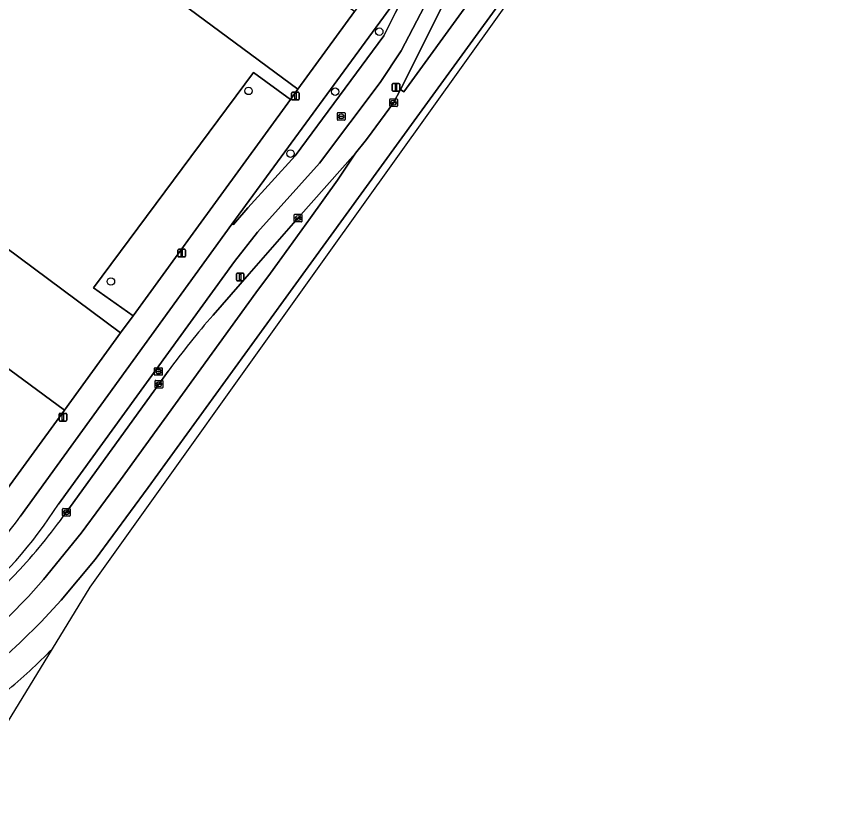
# Model space of a CAD drawing. Extents: x 159674 to 160531, y 382172 to 382904.
# Drawn here: x 160140.5 to 160248.5, y 382222.3 to 382324.9 of the extents above; entities that cross this region are included whole.
import ezdxf

# ---------------------------------------------------------------- set-up
doc = ezdxf.new("R2010")
doc.units = 0
for name, color, linetype in [('IMGEO_Berm_groen', 7, 'Continuous'), ('IMGEO_Boom', 7, 'Continuous'), ('IMGEO_Erf', 7, 'Continuous'), ('IMGEO_Fietspad_gesloten', 7, 'Continuous'), ('IMGEO_Groenvoorziening', 7, 'Continuous'), ('IMGEO_Kolk', 7, 'Continuous'), ('IMGEO_Lichtmast', 7, 'Continuous'), ('IMGEO_OVBaan_gesloten', 7, 'Continuous'), ('IMGEO_Rijbaan_lokaal_gesloten', 7, 'Continuous'), ('IMGEO_Rioolput', 7, 'Continuous'), ('IMGEO_Voetpad_open', 7, 'Continuous')]:
    doc.layers.add(name, color=color, linetype=linetype)

msp = doc.modelspace()

# ---------------------------------------------------------------- linework, layer by layer
at = {"layer": 'IMGEO_Berm_groen'}
for points in [[(160184.82, 382306.97), (160186.08, 382308.56), (160186.38, 382308.97), (160189.8, 382313.6), (160190.7, 382315.34), (160196.89, 382327.7), (160195.36, 382328.8), (160193.86, 382326.22), (160190.81, 382320.38), (160188.07, 382316.23), (160180.11, 382305.69), (160172.02, 382296.67), (160168.97, 382292.83), (160145.96, 382261.05)], [(160166.18, 382285.8), (160170.91, 382291.19), (160177.34, 382298.51), (160184.82, 382306.97)], [(160146.97, 382259.96), (160159.02, 382276.62), (160160.32, 382278.44)], [(160128.96, 382241.53), (160130.08, 382242.47), (160134.53, 382246.21), (160138.51, 382250), (160140.47, 382252.03)], [(160133, 382222.25), (160145.17, 382242.12)]]:
    msp.add_lwpolyline(points, dxfattribs=at)
for centre, radius, start, end in [((160244.84, 382217.06), 104.46, 138.8458, 144.0095), ((160097.08, 382292.1), 57.91, 290.9305, 327.5781), ((160088.89, 382300.93), 71.07, 316.5287, 324.8005), ((160088.22, 382297.61), 79.51, 309.7626, 315.7427)]:
    msp.add_arc(centre, radius, start, end, dxfattribs=at)
at = {"layer": 'IMGEO_Boom'}
for centre in [(160187.93, 382322.9), (160170.83, 382315.14), (160182.16, 382315.04), (160176.32, 382306.93), (160152.82, 382290.19)]:
    msp.add_circle(centre, 0.489, dxfattribs=at)
at = {"layer": 'IMGEO_Erf'}
msp.add_lwpolyline([(160094.49, 382291.13), (160137.03, 382260.02), (160146.74, 382273.36), (160097.48, 382309.69)], dxfattribs=at)
at = {"layer": 'IMGEO_Fietspad_gesloten'}
for points in [[(160217.4, 382356.67), (160222.36, 382363.52), (160224.13, 382365.95), (160243.25, 382392.34), (160243.32, 382392.44), (160245.56, 382395.65), (160246.52, 382397.05), (160244.54, 382399.32), (160240.85, 382394.23), (160216.21, 382360.24), (160214.32, 382357.8), (160210.68, 382353.74), (160206.11, 382349.05), (160205.29, 382347.97), (160193.02, 382331.03), (160190.05, 382325.39), (160188.54, 382322.34), (160176.95, 382306.66), (160170.73, 382299.84), (160168.85, 382297.65), (160168.66, 382297.7), (160140.99, 382259.47)], [(160145.96, 382261.05), (160168.97, 382292.83), (160172.02, 382296.67), (160180.11, 382305.69), (160188.07, 382316.23), (160190.81, 382320.38), (160193.86, 382326.22), (160195.36, 382328.8), (160208.57, 382347.23)]]:
    msp.add_lwpolyline(points, dxfattribs=at)
for centre, radius, start, end in [((160097.08, 382292.1), 57.91, 290.9305, 327.5781), ((160098.43, 382290.05), 52.41, 314.5868, 324.303)]:
    msp.add_arc(centre, radius, start, end, dxfattribs=at)
at = {"layer": 'IMGEO_Groenvoorziening'}
for points in [[(160177.3, 382315.36), (160184.7, 382325.53), (160177.39, 382330.66), (160178.05, 382331.68), (160131.13, 382365.86), (160123.81, 382355.79), (160133.77, 382348.39), (160133.4, 382347.85)], [(160168.85, 382297.65), (160170.73, 382299.84), (160176.95, 382306.66), (160188.54, 382322.34), (160190.05, 382325.39), (160193.02, 382331.03), (160168.66, 382297.7)], [(160163.58, 382296.51), (160176.31, 382314), (160171.49, 382317.53), (160150.54, 382289.38), (160155.71, 382285.69)]]:
    msp.add_lwpolyline(points, close=True, dxfattribs=at)
for points in [[(160099.3, 382324.23), (160154.09, 382283.47), (160155.71, 382285.69), (160150.54, 382289.38), (160171.49, 382317.53), (160176.31, 382314), (160177.3, 382315.36), (160133.4, 382347.85)], [(160154.09, 382283.47), (160099.3, 382324.23)], [(160091.16, 382320.51), (160100.08, 382313.06), (160097.48, 382309.69), (160146.74, 382273.36)], [(160146.74, 382273.36), (160154.09, 382283.47)]]:
    msp.add_lwpolyline(points, dxfattribs=at)
at = {"layer": 'IMGEO_Kolk'}
for p, q in [((160189.3, 382313.17), (160189.3, 382314.03)), ((160189.38, 382314.1), (160190.23, 382314.1)), ((160189.56, 382313.59), (160189.56, 382313.61)), ((160189.6, 382313.64), (160190, 382313.64)), ((160190, 382313.56), (160189.6, 382313.56)), ((160189.79, 382313.88), (160189.82, 382313.88)), ((160189.81, 382313.32), (160189.79, 382313.32)), ((160190.05, 382313.61), (160190.05, 382313.59)), ((160190.3, 382314.03), (160190.3, 382313.17)), ((160190.23, 382313.1), (160189.38, 382313.1)), ((160176.82, 382298.06), (160176.82, 382298.91)), ((160176.89, 382298.99), (160177.75, 382298.99)), ((160177.08, 382298.48), (160177.08, 382298.49)), ((160177.12, 382298.53), (160177.52, 382298.53)), ((160177.51, 382298.44), (160177.12, 382298.44)), ((160177.33, 382298.21), (160177.3, 382298.21)), ((160177.31, 382298.77), (160177.33, 382298.77)), ((160177.56, 382298.49), (160177.56, 382298.48)), ((160177.82, 382298.91), (160177.82, 382298.06)), ((160177.75, 382297.99), (160176.89, 382297.99)), ((160158.6, 382276.32), (160158.6, 382277.17)), ((160158.68, 382277.24), (160159.53, 382277.24)), ((160158.86, 382276.74), (160158.86, 382276.75)), ((160159.3, 382276.7), (160158.9, 382276.7)), ((160158.91, 382276.79), (160159.3, 382276.79)), ((160159.09, 382277.02), (160159.12, 382277.02)), ((160159.35, 382276.75), (160159.35, 382276.74)), ((160159.6, 382277.17), (160159.6, 382276.32)), ((160159.53, 382276.24), (160158.68, 382276.24)), ((160159.11, 382276.46), (160159.09, 382276.46)), ((160146.5, 382259.55), (160146.5, 382260.4)), ((160146.57, 382260.48), (160147.42, 382260.48)), ((160147.5, 382260.4), (160147.5, 382259.55)), ((160147.42, 382259.48), (160146.57, 382259.48)), ((160146.76, 382259.97), (160146.76, 382259.98)), ((160146.8, 382260.02), (160147.2, 382260.02)), ((160147.19, 382259.93), (160146.8, 382259.93)), ((160147.01, 382259.7), (160146.98, 382259.7)), ((160146.99, 382260.26), (160147.01, 382260.26)), ((160147.24, 382259.98), (160147.24, 382259.97))]:
    msp.add_line(p, q, dxfattribs=at)
for points in [[(160189.3, 382313.17), (160189.3, 382314.03)], [(160189.38, 382314.1), (160190.23, 382314.1)], [(160190.3, 382314.03), (160190.3, 382313.17)], [(160190.23, 382313.1), (160189.38, 382313.1)], [(160176.82, 382298.06), (160176.82, 382298.91)], [(160176.89, 382298.99), (160177.75, 382298.99)], [(160177.82, 382298.91), (160177.82, 382298.06)], [(160177.75, 382297.99), (160176.89, 382297.99)], [(160158.6, 382276.32), (160158.6, 382277.17)], [(160158.68, 382277.24), (160159.53, 382277.24)], [(160159.6, 382277.17), (160159.6, 382276.32)], [(160159.53, 382276.24), (160158.68, 382276.24)], [(160146.5, 382259.55), (160146.5, 382260.4)], [(160146.57, 382260.48), (160147.42, 382260.48)], [(160147.5, 382260.4), (160147.5, 382259.55)], [(160147.42, 382259.48), (160146.57, 382259.48)]]:
    msp.add_lwpolyline(points, dxfattribs=at)
for centre, radius, start, end in [((160189.38, 382314.02), 0.0765, 91.552, 178.448), ((160189.38, 382314.02), 0.0765, 91.552, 178.448), ((160189.6, 382313.6), 0.0403, 85.8775, 175.7526), ((160189.6, 382313.59), 0.0366, 178.938, 274.7102), ((160190.01, 382313.6), 0.0386, 1.7309, 96.639), ((160190, 382313.6), 0.043, 264.8664, 352.4533), ((160190.23, 382314.02), 0.0765, 1.552, 88.448), ((160190.23, 382314.02), 0.0765, 1.552, 88.448), ((160189.38, 382313.17), 0.0765, 181.552, 268.448), ((160189.38, 382313.17), 0.0765, 181.552, 268.448), ((160190.23, 382313.17), 0.0765, 271.552, 358.448), ((160190.23, 382313.17), 0.0765, 271.552, 358.448), ((160176.89, 382298.91), 0.0765, 91.552, 178.448), ((160176.89, 382298.91), 0.0765, 91.552, 178.448), ((160177.12, 382298.49), 0.0403, 85.8775, 175.7526), ((160177.11, 382298.48), 0.0366, 178.938, 274.7102), ((160177.52, 382298.49), 0.043, 264.8664, 352.4533), ((160177.52, 382298.49), 0.0386, 1.7309, 96.639), ((160177.74, 382298.91), 0.0765, 1.552, 88.448), ((160177.74, 382298.91), 0.0765, 1.552, 88.448), ((160176.89, 382298.06), 0.0765, 181.552, 268.448), ((160176.89, 382298.06), 0.0765, 181.552, 268.448), ((160177.74, 382298.06), 0.0765, 271.552, 358.448), ((160177.74, 382298.06), 0.0765, 271.552, 358.448), ((160158.68, 382277.17), 0.0765, 91.552, 178.448), ((160158.68, 382277.17), 0.0765, 91.552, 178.448), ((160158.9, 382276.75), 0.0403, 85.8775, 175.7526), ((160158.9, 382276.74), 0.0366, 178.938, 274.7102), ((160159.31, 382276.75), 0.0386, 1.7309, 96.639), ((160159.3, 382276.74), 0.043, 264.8664, 352.4533), ((160159.53, 382277.17), 0.0765, 1.552, 88.448), ((160159.53, 382277.17), 0.0765, 1.552, 88.448), ((160158.68, 382276.32), 0.0765, 181.552, 268.448), ((160158.68, 382276.32), 0.0765, 181.552, 268.448), ((160159.53, 382276.32), 0.0765, 271.552, 358.448), ((160159.53, 382276.32), 0.0765, 271.552, 358.448), ((160146.57, 382260.4), 0.0765, 91.552, 178.448), ((160146.57, 382260.4), 0.0765, 91.552, 178.448), ((160147.42, 382260.4), 0.0765, 1.552, 88.448), ((160147.42, 382260.4), 0.0765, 1.552, 88.448), ((160146.57, 382259.55), 0.0765, 181.552, 268.448), ((160146.57, 382259.55), 0.0765, 181.552, 268.448), ((160146.8, 382259.98), 0.0403, 85.8775, 175.7526), ((160146.79, 382259.97), 0.0366, 178.938, 274.7102), ((160147.2, 382259.98), 0.043, 264.8664, 352.4533), ((160147.2, 382259.98), 0.0386, 1.7309, 96.639), ((160147.42, 382259.55), 0.0765, 271.552, 358.448), ((160147.42, 382259.55), 0.0765, 271.552, 358.448)]:
    msp.add_arc(centre, radius, start, end, dxfattribs=at)
for centre, major_axis, ratio, start_param, end_param in [((160189.79, 382313.6), (-0.387, 0.002), 0.722429, 4.712389, 7.853982), ((160189.81, 382313.6), (-0.39, 0.002), 0.717154, 1.570796, 4.712389), ((160177.31, 382298.49), (-0.387, 0.002), 0.722429, 4.712389, 7.853982), ((160177.33, 382298.49), (-0.39, 0.002), 0.717154, 1.570796, 4.712389), ((160159.09, 382276.74), (-0.387, 0.002), 0.722429, 4.712389, 7.853982), ((160159.11, 382276.74), (-0.39, 0.002), 0.717154, 1.570796, 4.712389), ((160146.98, 382259.98), (-0.387, 0.002), 0.722429, 4.712389, 7.853982), ((160147.01, 382259.98), (-0.39, 0.002), 0.717154, 1.570796, 4.712389)]:
    msp.add_ellipse(centre, major_axis=major_axis, ratio=ratio, start_param=start_param, end_param=end_param, dxfattribs=at)
at = {"layer": 'IMGEO_Lichtmast'}
for p, q in [((160189.62, 382315.21), (160189.62, 382316.01)), ((160189.62, 382316.01), (160189.62, 382315.21)), ((160189.72, 382316.11), (160190.51, 382316.11)), ((160190.51, 382316.11), (160189.72, 382316.11)), ((160190.61, 382316.01), (160190.61, 382315.21)), ((160190.61, 382315.21), (160190.61, 382316.01)), ((160176.47, 382314.06), (160176.47, 382314.86)), ((160176.47, 382314.86), (160176.47, 382314.06)), ((160176.57, 382314.96), (160177.36, 382314.96)), ((160177.36, 382314.96), (160176.57, 382314.96)), ((160177.46, 382314.86), (160177.46, 382314.06)), ((160177.46, 382314.06), (160177.46, 382314.86)), ((160190.51, 382315.11), (160189.72, 382315.11)), ((160189.72, 382315.11), (160190.51, 382315.11)), ((160177.36, 382313.96), (160176.57, 382313.96)), ((160176.57, 382313.96), (160177.36, 382313.96)), ((160161.59, 382293.51), (160161.59, 382294.31)), ((160161.59, 382294.31), (160161.59, 382293.51)), ((160161.69, 382294.41), (160162.48, 382294.41)), ((160162.48, 382294.41), (160161.69, 382294.41)), ((160162.58, 382294.31), (160162.58, 382293.51)), ((160162.58, 382293.51), (160162.58, 382294.31)), ((160162.48, 382293.41), (160161.69, 382293.41)), ((160161.69, 382293.41), (160162.48, 382293.41)), ((160169.24, 382290.39), (160169.24, 382291.19)), ((160169.24, 382291.19), (160169.24, 382290.39)), ((160169.34, 382291.29), (160170.12, 382291.29)), ((160170.12, 382291.29), (160169.34, 382291.29)), ((160170.22, 382291.19), (160170.22, 382290.39)), ((160170.22, 382290.39), (160170.22, 382291.19)), ((160170.12, 382290.29), (160169.34, 382290.29)), ((160169.34, 382290.29), (160170.12, 382290.29)), ((160146.04, 382272.02), (160146.04, 382272.82)), ((160146.04, 382272.82), (160146.04, 382272.02)), ((160146.14, 382272.92), (160146.93, 382272.92)), ((160146.93, 382272.92), (160146.14, 382272.92)), ((160147.03, 382272.82), (160147.03, 382272.02)), ((160147.03, 382272.02), (160147.03, 382272.82)), ((160146.93, 382271.92), (160146.14, 382271.92)), ((160146.14, 382271.92), (160146.93, 382271.92))]:
    msp.add_line(p, q, dxfattribs=at)
for points in [[(160190.04, 382315.99), (160190.19, 382315.99), (160190.19, 382315.24), (160190.04, 382315.24), (160190.04, 382315.99)], [(160176.89, 382314.83), (160177.04, 382314.83), (160177.04, 382314.08), (160176.89, 382314.08), (160176.89, 382314.83)], [(160162.01, 382294.28), (160162.16, 382294.28), (160162.16, 382293.53), (160162.01, 382293.53), (160162.01, 382294.28)], [(160169.65, 382291.16), (160169.81, 382291.16), (160169.81, 382290.41), (160169.65, 382290.41), (160169.65, 382291.16)], [(160146.46, 382272.8), (160146.61, 382272.8), (160146.61, 382272.05), (160146.46, 382272.05), (160146.46, 382272.8)]]:
    msp.add_lwpolyline(points, dxfattribs=at)
for centre, start, end in [((160189.72, 382316.01), 90, 180), ((160189.72, 382316.01), 90, 180), ((160190.51, 382316.01), 0, 90), ((160190.51, 382316.01), 360, 90), ((160176.57, 382314.86), 90, 180), ((160176.57, 382314.86), 90, 180), ((160177.36, 382314.86), 0, 90), ((160177.36, 382314.86), 360, 90), ((160189.72, 382315.21), 180, 270), ((160189.72, 382315.21), 180, 270), ((160190.51, 382315.21), 270, 0), ((160190.51, 382315.21), 270, 0), ((160176.57, 382314.06), 180, 270), ((160176.57, 382314.06), 180, 270), ((160177.36, 382314.06), 270, 0), ((160177.36, 382314.06), 270, 0), ((160161.69, 382294.31), 90, 180), ((160161.69, 382294.31), 90, 180), ((160162.48, 382294.31), 0, 90), ((160162.48, 382294.31), 360, 90), ((160161.69, 382293.51), 180, 270), ((160161.69, 382293.51), 180, 270), ((160162.48, 382293.51), 270, 0), ((160162.48, 382293.51), 270, 0), ((160169.34, 382291.19), 90, 180), ((160169.34, 382291.19), 90, 180), ((160170.12, 382291.19), 0, 90), ((160170.12, 382291.19), 360, 90), ((160169.34, 382290.39), 180, 270), ((160169.34, 382290.39), 180, 270), ((160170.12, 382290.39), 270, 0), ((160170.12, 382290.39), 270, 0), ((160146.14, 382272.82), 90, 180), ((160146.14, 382272.82), 90, 180), ((160146.93, 382272.82), 0, 90), ((160146.93, 382272.82), 360, 90), ((160146.14, 382272.02), 180, 270), ((160146.14, 382272.02), 180, 270), ((160146.93, 382272.02), 270, 0), ((160146.93, 382272.02), 270, 0)]:
    msp.add_arc(centre, 0.1, start, end, dxfattribs=at)
at = {"layer": 'IMGEO_OVBaan_gesloten'}
msp.add_lwpolyline([(160207.98, 382338.24), (160220.45, 382356.14), (160220.08, 382356.5), (160210.15, 382346.14), (160199.37, 382331.14), (160196.89, 382327.7), (160190.7, 382315.34), (160191.14, 382315.03)], close=True, dxfattribs=at)
at = {"layer": 'IMGEO_Rijbaan_lokaal_gesloten'}
for points in [[(160145.17, 382242.12), (160150.12, 382250.19), (160180.96, 382293.38), (160248.55, 382388), (160246.92, 382389.2), (160242.35, 382382.46), (160231.46, 382366.11), (160220.34, 382349.92), (160215.82, 382343.51), (160210.76, 382336.42), (160192.84, 382311.7), (160176.65, 382289.39), (160157.71, 382263.24), (160150.74, 382253.78), (160146.32, 382248.47), (160143.7, 382245.65), (160140.93, 382242.92), (160138.05, 382240.3), (160135.11, 382237.83), (160132.08, 382235.52), (160128.89, 382233.24), (160124.92, 382230.6), (160123.89, 382229.98), (160126.87, 382227.76)], [(160207.98, 382338.24), (160191.14, 382315.03), (160190.7, 382315.34), (160189.8, 382313.6), (160186.38, 382308.97), (160186.08, 382308.56), (160184.82, 382306.97), (160182.45, 382303.44), (160178.92, 382298.52), (160176.08, 382294.61), (160173.7, 382291.3), (160171.79, 382288.69), (160154.09, 382264.23), (160148.91, 382257.24), (160144.02, 382251.19), (160142.02, 382248.97), (160139.32, 382246.21)], [(160138.05, 382240.3), (160140.93, 382242.92), (160143.7, 382245.65), (160146.32, 382248.47), (160150.74, 382253.78), (160157.71, 382263.24), (160176.65, 382289.39), (160192.84, 382311.7), (160210.76, 382336.42)], [(160117.96, 382234.39), (160120.86, 382232.23), (160121.91, 382232.86), (160124.79, 382234.71), (160126.6, 382235.91), (160129.99, 382238.31), (160133.55, 382241.04), (160136.5, 382243.54), (160139.32, 382246.21), (160142.02, 382248.97), (160144.02, 382251.19), (160148.91, 382257.24), (160154.09, 382264.23), (160171.79, 382288.69), (160173.7, 382291.3), (160176.08, 382294.61), (160178.92, 382298.52), (160182.45, 382303.44), (160184.82, 382306.97)], [(160184.82, 382306.97), (160177.34, 382298.51), (160170.91, 382291.19), (160166.18, 382285.8)], [(160160.32, 382278.44), (160159.02, 382276.62), (160146.97, 382259.96)], [(160140.47, 382252.03), (160138.51, 382250), (160134.53, 382246.21), (160130.08, 382242.47), (160128.96, 382241.53)]]:
    msp.add_lwpolyline(points, dxfattribs=at)
for centre, radius, start, end in [((160244.84, 382217.06), 104.46, 138.8458, 144.0095), ((160088.89, 382300.93), 71.07, 316.5287, 324.8005), ((160088.22, 382297.61), 79.51, 309.7626, 315.7427)]:
    msp.add_arc(centre, radius, start, end, dxfattribs=at)
at = {"layer": 'IMGEO_Rioolput'}
for p, q in [((160182.46, 382311.38), (160182.46, 382312.23)), ((160182.53, 382312.3), (160183.38, 382312.3)), ((160183.46, 382312.23), (160183.46, 382311.38)), ((160183.38, 382311.3), (160182.53, 382311.3)), ((160182.72, 382311.8), (160182.72, 382311.81)), ((160182.76, 382311.85), (160183.16, 382311.85)), ((160183.15, 382311.76), (160182.76, 382311.76)), ((160182.97, 382311.52), (160182.94, 382311.52)), ((160182.95, 382312.08), (160182.97, 382312.08)), ((160183.2, 382311.81), (160183.2, 382311.8)), ((160158.53, 382277.98), (160158.53, 382278.83)), ((160158.61, 382278.91), (160159.46, 382278.91)), ((160159.02, 382278.69), (160159.05, 382278.69)), ((160159.53, 382278.83), (160159.53, 382277.98)), ((160159.46, 382277.91), (160158.61, 382277.91)), ((160158.79, 382278.4), (160158.79, 382278.41)), ((160159.23, 382278.36), (160158.83, 382278.36)), ((160158.84, 382278.45), (160159.23, 382278.45)), ((160159.04, 382278.13), (160159.02, 382278.13)), ((160159.28, 382278.41), (160159.28, 382278.4))]:
    msp.add_line(p, q, dxfattribs=at)
for points in [[(160182.46, 382311.38), (160182.46, 382312.23)], [(160182.53, 382312.3), (160183.38, 382312.3)], [(160183.46, 382312.23), (160183.46, 382311.38)], [(160183.38, 382311.3), (160182.53, 382311.3)], [(160158.53, 382277.98), (160158.53, 382278.83)], [(160158.61, 382278.91), (160159.46, 382278.91)], [(160159.53, 382278.83), (160159.53, 382277.98)], [(160159.46, 382277.91), (160158.61, 382277.91)]]:
    msp.add_lwpolyline(points, dxfattribs=at)
for centre, radius, start, end in [((160182.53, 382312.23), 0.0765, 91.552, 178.448), ((160182.53, 382312.23), 0.0765, 91.552, 178.448), ((160183.38, 382312.23), 0.0765, 1.552, 88.448), ((160183.38, 382312.23), 0.0765, 1.552, 88.448), ((160182.53, 382311.38), 0.0765, 181.552, 268.448), ((160182.53, 382311.38), 0.0765, 181.552, 268.448), ((160182.76, 382311.81), 0.0403, 85.8775, 175.7526), ((160182.75, 382311.8), 0.0366, 178.938, 274.7102), ((160183.16, 382311.8), 0.043, 264.8664, 352.4533), ((160183.16, 382311.81), 0.0386, 1.7309, 96.639), ((160183.38, 382311.38), 0.0765, 271.552, 358.448), ((160183.38, 382311.38), 0.0765, 271.552, 358.448), ((160158.61, 382278.83), 0.0765, 91.552, 178.448), ((160158.61, 382278.83), 0.0765, 91.552, 178.448), ((160159.46, 382278.83), 0.0765, 1.552, 88.448), ((160159.46, 382278.83), 0.0765, 1.552, 88.448), ((160158.61, 382277.98), 0.0765, 181.552, 268.448), ((160158.61, 382277.98), 0.0765, 181.552, 268.448), ((160158.83, 382278.41), 0.0403, 85.8775, 175.7526), ((160158.83, 382278.4), 0.0366, 178.938, 274.7102), ((160159.24, 382278.41), 0.0386, 1.7309, 96.639), ((160159.23, 382278.41), 0.043, 264.8664, 352.4533), ((160159.46, 382277.98), 0.0765, 271.552, 358.448), ((160159.46, 382277.98), 0.0765, 271.552, 358.448)]:
    msp.add_arc(centre, radius, start, end, dxfattribs=at)
for centre, major_axis, ratio, start_param, end_param in [((160182.94, 382311.8), (-0.387, 0.002), 0.722429, 4.712389, 7.853982), ((160182.97, 382311.8), (-0.39, 0.002), 0.717154, 1.570796, 4.712389), ((160159.02, 382278.41), (-0.387, 0.002), 0.722429, 4.712389, 7.853982), ((160159.04, 382278.41), (-0.39, 0.002), 0.717154, 1.570796, 4.712389)]:
    msp.add_ellipse(centre, major_axis=major_axis, ratio=ratio, start_param=start_param, end_param=end_param, dxfattribs=at)
at = {"layer": 'IMGEO_Voetpad_open'}
for points in [[(160239.71, 382401.08), (160197.08, 382342.56), (160194.77, 382339.4), (160193.09, 382337.09), (160191.68, 382335.13), (160184.7, 382325.53), (160177.3, 382315.36), (160176.31, 382314), (160163.58, 382296.51), (160155.71, 382285.69), (160154.09, 382283.47), (160146.74, 382273.36), (160137.03, 382260.02), (160136.51, 382258.73)], [(160140.99, 382259.47), (160168.66, 382297.7), (160193.02, 382331.03)]]:
    msp.add_lwpolyline(points, dxfattribs=at)
msp.add_arc((160098.43, 382290.05), 52.41, 314.5868, 324.303, dxfattribs=at)

doc.saveas('drawing.dxf')
